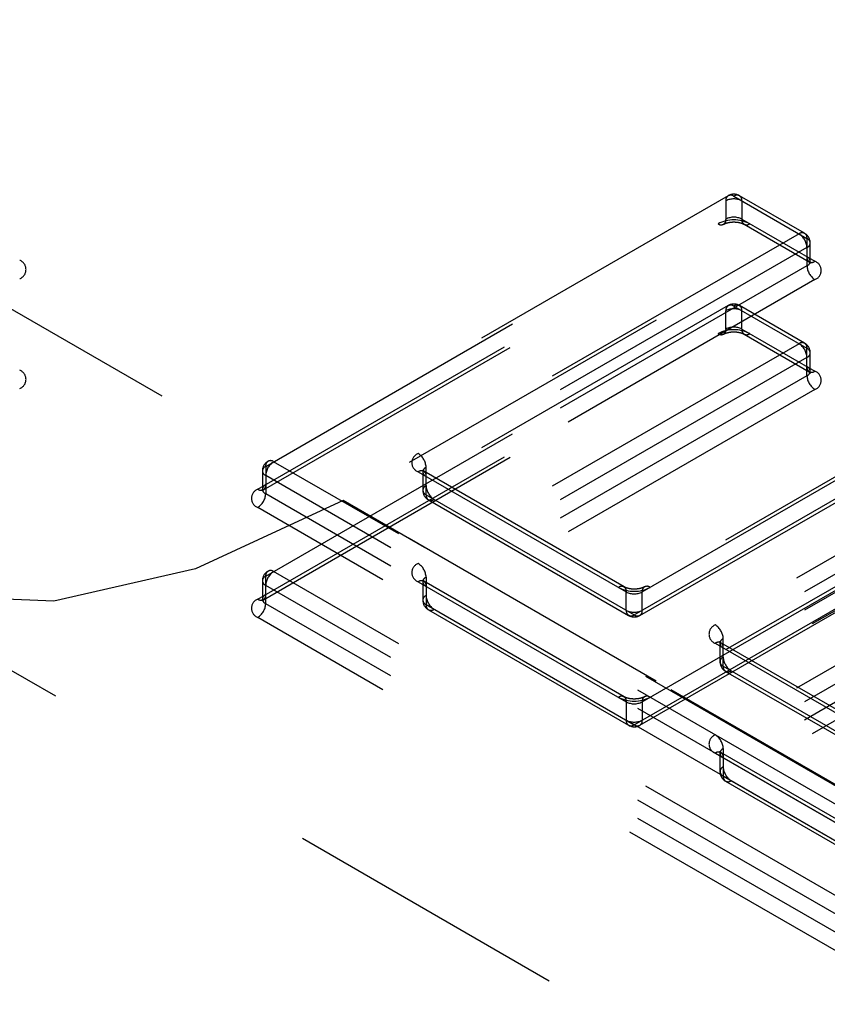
# Model space of a CAD drawing. Header units: inches. Extents: x 1907 to 2452, y -210 to -54.
# Tile 359 of 656: x 1990.518 to 1990.801, y -188.758 to -188.412. Entities that reach past the tile are written whole.
import ezdxf

# ---------------------------------------------------------------- set-up
doc = ezdxf.new("R2010")
doc.units = ezdxf.units.IN
doc.header["$LTSCALE"] = 0.5
doc.header["$MEASUREMENT"] = 0
doc.linetypes.add('HIDDEN', pattern=[0.22499999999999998, 0.15, -0.075])
doc.layers.add('SID-M-H', color=4, linetype='HIDDEN')

msp = doc.modelspace()

# ---------------------------------------------------------------- linework, layer by layer
at = {"layer": 'SID-M-H'}
for p, q in [((1991.780342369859, -187.9176182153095), (1990.631293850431, -188.5809498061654)), ((1991.780342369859, -189.2442316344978), (1990.366128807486, -188.4278235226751)), ((1990.604150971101, -188.568916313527), (1990.768400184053, -188.4740967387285)), ((1990.766431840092, -188.4739018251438), (1990.604966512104, -188.5671137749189)), ((1990.768400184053, -188.4740967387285), (1990.79404746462, -188.4889031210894)), ((1990.793231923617, -188.4871005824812), (1990.770368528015, -188.4739018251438)), ((1990.765616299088, -188.475704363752), (1990.765616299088, -188.4821338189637)), ((1990.771184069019, -188.475704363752), (1990.771184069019, -188.4821338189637)), ((1990.601367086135, -188.5769533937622), (1990.765616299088, -188.4821338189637)), ((1990.603335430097, -188.5771483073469), (1990.764800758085, -188.4839363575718)), ((1990.771184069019, -188.4821338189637), (1990.796831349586, -188.4969402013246)), ((1990.771999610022, -188.4839363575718), (1990.794863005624, -188.4971351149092)), ((1990.791263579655, -188.4872954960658), (1990.657637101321, -188.5644364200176)), ((1990.79404746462, -188.4889031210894), (1990.79404746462, -188.4985467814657)), ((1990.795200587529, -188.4969396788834), (1990.795200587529, -188.4905102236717)), ((1990.79404746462, -188.492117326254), (1990.660420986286, -188.5692582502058)), ((1990.79404746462, -188.4985467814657), (1990.660420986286, -188.5756877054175)), ((1990.796831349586, -188.5033686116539), (1990.663204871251, -188.5805095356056)), ((1990.604150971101, -188.6074930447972), (1990.768400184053, -188.5126734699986)), ((1990.766431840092, -188.512478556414), (1990.604966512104, -188.6056905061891)), ((1990.765616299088, -188.5207105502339), (1990.765616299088, -188.5142810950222)), ((1990.768400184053, -188.5126734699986), (1990.79404746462, -188.5274798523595)), ((1990.793231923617, -188.5256773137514), (1990.770368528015, -188.512478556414)), ((1990.771184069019, -188.5207105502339), (1990.771184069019, -188.5142810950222)), ((1990.601367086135, -188.6155301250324), (1990.765616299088, -188.5207105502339)), ((1990.603335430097, -188.6157250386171), (1990.764800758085, -188.522513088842)), ((1990.771184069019, -188.5207105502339), (1990.796831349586, -188.5355169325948)), ((1990.771999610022, -188.522513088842), (1990.794863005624, -188.5357118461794)), ((1990.791263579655, -188.525872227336), (1990.657637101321, -188.6030131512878)), ((1990.79404746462, -188.5371235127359), (1990.79404746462, -188.5274798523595)), ((1990.795200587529, -188.5355164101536), (1990.795200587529, -188.5290869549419)), ((1990.79404746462, -188.5306940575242), (1990.660420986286, -188.6078349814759)), ((1990.79404746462, -188.5371235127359), (1990.660420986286, -188.6142644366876)), ((1990.796831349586, -188.5419453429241), (1990.663204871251, -188.6190862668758)), ((1990.736237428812, -188.6130261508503), (1990.854088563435, -188.5449916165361)), ((1990.852120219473, -188.5447967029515), (1990.737052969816, -188.6112236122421)), ((1990.733453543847, -188.6210632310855), (1990.85130467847, -188.5530286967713)), ((1990.735421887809, -188.6212581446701), (1990.850489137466, -188.5548312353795)), ((1990.876951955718, -188.5581903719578), (1990.761884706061, -188.6246172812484)), ((1990.879735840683, -188.563012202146), (1990.764668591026, -188.6294391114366)), ((1990.824077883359, -188.6926626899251), (1990.606934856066, -188.5673086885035)), ((1990.602997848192, -188.5705234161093), (1990.602997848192, -188.5769528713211)), ((1990.604150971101, -188.568916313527), (1990.604150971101, -188.5785599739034)), ((1990.657637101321, -188.5708648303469), (1990.730669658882, -188.6130261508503)), ((1990.659267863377, -188.5708653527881), (1990.659267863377, -188.5772948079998)), ((1990.729854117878, -188.6112236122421), (1990.659605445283, -188.5706699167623)), ((1990.660420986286, -188.5789019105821), (1990.660420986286, -188.5692582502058)), ((1990.879735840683, -188.5694416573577), (1990.764668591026, -188.6358685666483)), ((1990.821293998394, -188.6974845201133), (1990.604150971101, -188.5721305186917)), ((1990.882519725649, -188.5742634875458), (1990.767452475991, -188.6406903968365)), ((1990.631293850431, -188.5809498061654), (1990.579562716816, -188.6049299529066)), ((1990.821293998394, -188.703913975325), (1990.604150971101, -188.5785599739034)), ((1992.045507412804, -189.3973579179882), (1990.631293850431, -188.5809498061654)), ((1990.660420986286, -188.5789019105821), (1990.733453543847, -188.6210632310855)), ((1990.661236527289, -188.5807044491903), (1990.731485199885, -188.6212581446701)), ((1990.818510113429, -188.7087358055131), (1990.601367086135, -188.5833818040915)), ((1990.736237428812, -188.6516028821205), (1990.854088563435, -188.5835683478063)), ((1990.852120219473, -188.5833734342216), (1990.737052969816, -188.6498003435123)), ((1990.733453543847, -188.6596399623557), (1990.85130467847, -188.5916054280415)), ((1990.735421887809, -188.6598348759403), (1990.850489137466, -188.5934079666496)), ((1990.876951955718, -188.596767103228), (1990.761884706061, -188.6631940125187)), ((1990.443809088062, -188.5995153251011), (1991.858022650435, -189.4159234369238)), ((1990.879735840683, -188.6015889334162), (1990.764668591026, -188.6680158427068)), ((1990.579562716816, -188.6049299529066), (1990.529819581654, -188.6162213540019)), ((1990.604150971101, -188.6171367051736), (1990.604150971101, -188.6074930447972)), ((1990.824077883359, -188.7312394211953), (1990.606934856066, -188.6058854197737)), ((1990.660420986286, -188.6078349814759), (1990.660420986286, -188.6174786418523)), ((1990.879735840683, -188.6080183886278), (1990.764668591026, -188.6744452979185)), ((1990.602997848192, -188.6091001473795), (1990.602997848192, -188.6155296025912)), ((1990.821293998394, -188.7360612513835), (1990.604150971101, -188.6107072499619)), ((1990.657637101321, -188.6094415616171), (1990.730669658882, -188.6516028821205)), ((1990.659267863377, -188.6094420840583), (1990.659267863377, -188.61587153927)), ((1990.729854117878, -188.6498003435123), (1990.659605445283, -188.6092466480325)), ((1990.529819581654, -188.6162213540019), (1990.483976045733, -188.6143900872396)), ((1990.730669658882, -188.619455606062), (1990.730669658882, -188.6130261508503)), ((1990.736237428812, -188.619455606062), (1990.736237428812, -188.6130261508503)), ((1990.882519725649, -188.612840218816), (1990.767452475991, -188.6792671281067)), ((1990.821293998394, -188.7424907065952), (1990.604150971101, -188.6171367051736)), ((1990.660420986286, -188.6174786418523), (1990.733453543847, -188.6596399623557)), ((1990.661236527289, -188.6192811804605), (1990.731485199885, -188.6598348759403)), ((1990.818510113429, -188.7473125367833), (1990.601367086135, -188.6219585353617)), ((1990.764668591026, -188.639082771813), (1990.764668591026, -188.6294391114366)), ((1990.761884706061, -188.6310456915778), (1990.820701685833, -188.6650005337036)), ((1990.763515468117, -188.631046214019), (1990.763515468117, -188.6374756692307)), ((1990.81988614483, -188.6631979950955), (1990.763853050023, -188.6308507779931)), ((1990.764668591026, -188.639082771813), (1990.823485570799, -188.6730376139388)), ((1990.76548413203, -188.6408853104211), (1990.821517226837, -188.6732325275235)), ((1990.730669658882, -188.6516028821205), (1990.730669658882, -188.6580323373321)), ((1990.736237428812, -188.6516028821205), (1990.736237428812, -188.6580323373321)), ((1990.761884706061, -188.669622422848), (1990.820701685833, -188.7035772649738)), ((1990.763515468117, -188.6696229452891), (1990.763515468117, -188.6760524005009)), ((1990.81988614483, -188.7017747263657), (1990.763853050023, -188.6694275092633)), ((1990.764668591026, -188.6680158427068), (1990.764668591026, -188.6776595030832)), ((1990.764668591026, -188.6776595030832), (1990.823485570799, -188.711614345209)), ((1990.76548413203, -188.6794620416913), (1990.821517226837, -188.7118092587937))]:
    msp.add_line(p, q, dxfattribs=at)
for centre, radius, start, end in [((1990.767313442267, -188.4754290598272), 0.001719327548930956, 50.79671476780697, 189.214036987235), ((1990.768400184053, -188.4773114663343), 0.003937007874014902, 60.00268826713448, 119.9973117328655), ((1990.76948692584, -188.4754290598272), 0.001719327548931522, 350.785963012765, 129.2032852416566), ((1990.768400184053, -188.4810772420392), 0.006051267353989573, 62.6096722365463, 117.3903277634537), ((1990.763919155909, -188.4824091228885), 0.001719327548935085, 230.7967147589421, 9.214036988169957), ((1990.768400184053, -188.4944872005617), 0.01210253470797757, 62.6096722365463, 117.3903277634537), ((1990.768400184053, -188.4875066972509), 0.006051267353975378, 62.6096722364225, 117.3903277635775), ((1990.772881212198, -188.4824091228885), 0.001719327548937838, 170.7859630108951, 309.2032852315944), ((1990.792350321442, -188.4886278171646), 0.001719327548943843, 350.7859630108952, 129.2032852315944), ((1990.788003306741, -188.4923923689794), 0.006050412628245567, 2.605478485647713, 57.39452166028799), ((1990.791263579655, -188.4905102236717), 0.00393700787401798, 0, 60.00268826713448), ((1990.793437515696, -188.4905102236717), 0.001718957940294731, 290.7834208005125, 69.21657919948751), ((1990.516630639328, -188.4998124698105), 0.003437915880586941, 290.7834208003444, 69.21657919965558), ((1990.795744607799, -188.4956078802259), 0.001719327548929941, 170.785963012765, 309.2032852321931), ((1990.793437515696, -188.4969396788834), 0.001718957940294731, 290.7834208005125, 69.21657919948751), ((1990.795611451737, -188.5001544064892), 0.003437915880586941, 290.7834208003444, 69.21657919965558), ((1990.8000916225, -188.4982717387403), 0.006050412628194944, 182.6054784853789, 237.3945216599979), ((1990.767313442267, -188.5140057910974), 0.001719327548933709, 50.79671476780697, 189.21403698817), ((1990.768400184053, -188.5158881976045), 0.00393700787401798, 60.00268826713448, 119.9973117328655), ((1990.76948692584, -188.5140057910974), 0.001719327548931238, 350.785963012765, 129.2032852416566), ((1990.768400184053, -188.5196539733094), 0.006051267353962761, 62.6096722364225, 117.3903277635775), ((1990.763919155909, -188.5209858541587), 0.001719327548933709, 230.7967147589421, 9.214036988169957), ((1990.768400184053, -188.5330639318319), 0.01210253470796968, 62.6096722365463, 117.3903277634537), ((1990.768400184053, -188.5260834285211), 0.006051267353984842, 62.6096722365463, 117.3903277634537), ((1990.772881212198, -188.5209858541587), 0.001719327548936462, 170.7859630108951, 309.2032852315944), ((1990.792350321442, -188.5272045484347), 0.001719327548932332, 350.78596301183, 129.203285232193), ((1990.788003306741, -188.5309691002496), 0.006050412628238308, 2.605478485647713, 57.39452166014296), ((1990.791263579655, -188.5290869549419), 0.003937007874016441, 0, 60.00268826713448), ((1990.793437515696, -188.5290869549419), 0.00171895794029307, 290.7834208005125, 69.21657919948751), ((1990.516630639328, -188.5383892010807), 0.003437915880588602, 290.7834208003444, 69.21657919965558), ((1990.795744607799, -188.534184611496), 0.0017193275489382, 170.7859630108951, 309.2032852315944), ((1990.793437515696, -188.5355164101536), 0.001718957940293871, 290.7834208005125, 69.21657919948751), ((1990.795611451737, -188.5387311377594), 0.003437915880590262, 290.7834208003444, 69.21657919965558), ((1990.8000916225, -188.5368484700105), 0.006050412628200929, 182.6054784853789, 237.3945216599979), ((1990.606934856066, -188.5705234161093), 0.003937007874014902, 119.9973117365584, 180), ((1990.60584811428, -188.5686410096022), 0.00171932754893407, 50.79671475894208, 189.21403698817), ((1990.61019512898, -188.5724055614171), 0.006050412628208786, 122.605478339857, 177.3945215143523), ((1990.65885699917, -188.5676506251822), 0.003437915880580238, 110.7834208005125, 249.2165791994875), ((1990.654376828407, -188.5695332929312), 0.006050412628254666, 2.605478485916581, 57.39452166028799), ((1990.604760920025, -188.5705234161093), 0.00171895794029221, 110.7834208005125, 249.2165791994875), ((1990.658723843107, -188.5721971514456), 0.001719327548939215, 350.7859630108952, 129.2032852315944), ((1990.66103093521, -188.5708653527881), 0.001718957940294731, 110.7834208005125, 249.2165791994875), ((1990.602586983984, -188.5801675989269), 0.00343791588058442, 110.7834207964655, 249.2165792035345), ((1990.602453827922, -188.5756210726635), 0.001719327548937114, 230.7967147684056, 9.214036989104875), ((1990.604760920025, -188.576952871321), 0.001718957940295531, 110.7834208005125, 249.2165791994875), ((1990.663204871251, -188.5772948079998), 0.003937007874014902, 180, 240.0026882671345), ((1990.66103093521, -188.5772948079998), 0.001718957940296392, 110.7834208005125, 249.2165791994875), ((1990.666465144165, -188.575412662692), 0.006050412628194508, 182.6054784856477, 237.3945216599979), ((1990.598106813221, -188.5782849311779), 0.006050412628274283, 302.605478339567, 357.3945215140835), ((1990.662118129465, -188.5791772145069), 0.001719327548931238, 170.785963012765, 309.2032852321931), ((1990.60584811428, -188.6072177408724), 0.001719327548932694, 50.79671475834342, 189.21403698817), ((1990.65885699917, -188.6062273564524), 0.003437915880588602, 110.7834208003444, 249.2165791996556), ((1990.654376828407, -188.6081100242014), 0.006050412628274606, 2.605478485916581, 57.39452166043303), ((1990.606934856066, -188.6091001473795), 0.003937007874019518, 119.9973117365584, 180), ((1990.604760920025, -188.6091001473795), 0.001718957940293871, 110.7834208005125, 249.2165791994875), ((1990.61019512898, -188.6109822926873), 0.00605041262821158, 122.6054783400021, 177.3945215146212), ((1990.658723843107, -188.6107738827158), 0.001719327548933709, 350.78596301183, 129.203285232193), ((1990.66103093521, -188.6094420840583), 0.001718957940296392, 110.7834208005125, 249.2165791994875), ((1990.728972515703, -188.6127508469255), 0.001719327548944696, 350.7859630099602, 129.2032852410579), ((1990.733453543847, -188.6006727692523), 0.01210253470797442, 242.6096722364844, 297.3903277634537), ((1990.737934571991, -188.6127508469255), 0.001719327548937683, 50.79671476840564, 189.2140369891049), ((1990.602586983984, -188.6187443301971), 0.003437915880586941, 110.7834207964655, 249.2165792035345), ((1990.602453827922, -188.6141978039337), 0.001719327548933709, 230.7967147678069, 9.214036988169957), ((1990.604760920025, -188.6155296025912), 0.00171895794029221, 110.7834208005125, 249.2165791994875), ((1990.663204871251, -188.61587153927), 0.003937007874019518, 180, 240.0026882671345), ((1990.66103093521, -188.61587153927), 0.001718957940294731, 110.7834208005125, 249.2165791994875), ((1990.666465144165, -188.6139893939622), 0.006050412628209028, 182.6054784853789, 237.3945216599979), ((1990.733453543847, -188.607653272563), 0.006051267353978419, 242.6096722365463, 297.3903277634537), ((1990.598106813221, -188.6168616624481), 0.00605041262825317, 302.605478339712, 357.3945215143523), ((1990.662118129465, -188.6177539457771), 0.001719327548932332, 170.78596301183, 309.2032852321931), ((1990.732366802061, -188.6197309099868), 0.001719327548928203, 170.785963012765, 309.2032852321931), ((1990.733453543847, -188.6140827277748), 0.006051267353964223, 242.6096722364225, 297.3903277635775), ((1990.733453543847, -188.6178485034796), 0.00393700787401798, 240.0026882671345, 299.9973117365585), ((1990.734540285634, -188.6197309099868), 0.001719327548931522, 230.7967147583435, 9.214036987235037), ((1990.76310460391, -188.6278314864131), 0.003437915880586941, 110.7834207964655, 249.2165792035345), ((1990.758624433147, -188.6297141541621), 0.006050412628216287, 2.605478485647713, 57.39452166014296), ((1990.76527853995, -188.631046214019), 0.001718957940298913, 110.7834207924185, 249.2165792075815), ((1990.762971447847, -188.6323780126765), 0.001719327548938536, 350.7859630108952, 129.2032852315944), ((1990.76527853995, -188.6374756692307), 0.001718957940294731, 110.7834207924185, 249.2165792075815), ((1990.770712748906, -188.6355935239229), 0.00605041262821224, 182.6054784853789, 237.394521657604), ((1990.767452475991, -188.6374756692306), 0.003937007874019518, 180.0000000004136, 240.0026882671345), ((1990.766365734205, -188.6393580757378), 0.001719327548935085, 170.78596301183, 309.2032852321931), ((1990.728972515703, -188.6513275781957), 0.001719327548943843, 350.7859630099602, 129.2032852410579), ((1990.733453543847, -188.6392495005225), 0.0121025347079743, 242.6096722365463, 297.3903277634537), ((1990.737934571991, -188.6513275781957), 0.001719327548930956, 50.79671476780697, 189.214036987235), ((1990.733453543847, -188.6462300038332), 0.006051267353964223, 242.6096722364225, 297.3903277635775), ((1990.732366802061, -188.658307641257), 0.001719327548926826, 170.7859630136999, 309.2032852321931), ((1990.733453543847, -188.6526594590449), 0.006051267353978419, 242.6096722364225, 297.3903277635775), ((1990.733453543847, -188.6564252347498), 0.003937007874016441, 240.0026882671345, 299.9973117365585), ((1990.734540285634, -188.658307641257), 0.001719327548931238, 230.7967147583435, 9.214036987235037), ((1990.76310460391, -188.6664082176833), 0.00343791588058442, 110.7834207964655, 249.2165792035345), ((1990.758624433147, -188.6682908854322), 0.006050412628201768, 2.605478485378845, 57.39452165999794), ((1990.762971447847, -188.6709547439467), 0.001719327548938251, 350.7859630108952, 129.2032852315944), ((1990.76527853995, -188.6696229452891), 0.001718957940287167, 110.7834207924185, 249.2165792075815), ((1990.76527853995, -188.6760524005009), 0.001718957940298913, 110.7834207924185, 249.2165792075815), ((1990.770712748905, -188.6741702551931), 0.006050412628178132, 182.6054784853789, 237.3945216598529), ((1990.767452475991, -188.6760524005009), 0.00393700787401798, 180, 240.0026882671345), ((1990.766365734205, -188.677934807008), 0.001719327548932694, 170.78596301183, 309.2032852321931)]:
    msp.add_arc(centre, radius, start, end, dxfattribs=at)
for points, knots in [([(1990.764800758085, -188.4839363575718), (1990.765071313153, -188.4838009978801), (1990.765616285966, -188.4835283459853), (1990.766931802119, -188.4832066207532), (1990.768465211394, -188.4830884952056), (1990.770004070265, -188.4832261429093), (1990.771264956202, -188.4835621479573), (1990.771768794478, -188.483818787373), (1990.771999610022, -188.4839363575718)], [0, 0, 0, 0, 0.1615469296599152, 0.3254002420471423, 0.504579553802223, 0.6922425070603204, 0.8590118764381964, 1, 1, 1, 1]), ([(1990.794863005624, -188.4971351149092), (1990.79503205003, -188.4972509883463), (1990.795380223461, -188.4974896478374), (1990.795340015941, -188.4975457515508), (1990.795173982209, -188.497143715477), (1990.795214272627, -188.4969888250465), (1990.795221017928, -188.4969628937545)], [0, 0, 0, 0, 0.2776051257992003, 0.5717712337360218, 0.9283072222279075, 1, 1, 1, 1]), ([(1990.764800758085, -188.522513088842), (1990.765071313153, -188.5223777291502), (1990.765616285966, -188.5221050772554), (1990.766931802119, -188.5217833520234), (1990.768465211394, -188.5216652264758), (1990.770004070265, -188.5218028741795), (1990.771264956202, -188.5221388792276), (1990.771768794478, -188.5223955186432), (1990.771999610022, -188.522513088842)], [0, 0, 0, 0, 0.1615469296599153, 0.3254002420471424, 0.504579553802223, 0.6922425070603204, 0.8590118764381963, 0.9999999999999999, 0.9999999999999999, 0.9999999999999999, 0.9999999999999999]), ([(1990.794863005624, -188.5357118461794), (1990.795032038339, -188.5358277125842), (1990.795380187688, -188.5360663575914), (1990.79534018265, -188.536122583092), (1990.795174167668, -188.5357218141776), (1990.795213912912, -188.5355678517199), (1990.795220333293, -188.5355429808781)], [0, 0, 0, 0, 0.2784411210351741, 0.5734930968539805, 0.9311027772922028, 1, 1, 1, 1]), ([(1990.659605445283, -188.5706699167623), (1990.659436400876, -188.5705540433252), (1990.659088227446, -188.570315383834), (1990.659128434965, -188.5702592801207), (1990.659294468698, -188.5706613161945), (1990.65925417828, -188.5708162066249), (1990.659247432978, -188.570842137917)], [0, 0, 0, 0, 0.2776051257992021, 0.5717712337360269, 0.9283072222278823, 0.9999999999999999, 0.9999999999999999, 0.9999999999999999, 0.9999999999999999]), ([(1990.602977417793, -188.5769296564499), (1990.602915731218, -188.5772048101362), (1990.602819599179, -188.5776336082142), (1990.602901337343, -188.57742364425), (1990.603214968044, -188.5772247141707), (1990.603335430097, -188.5771483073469)], [0, 0, 0, 0, 0.5244895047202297, 0.817361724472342, 1, 1, 1, 1]), ([(1990.659605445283, -188.6092466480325), (1990.659436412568, -188.6091307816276), (1990.659088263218, -188.6088921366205), (1990.659128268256, -188.6088359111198), (1990.659294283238, -188.6092366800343), (1990.659254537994, -188.6093906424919), (1990.659248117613, -188.6094155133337)], [0, 0, 0, 0, 0.2784411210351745, 0.5734930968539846, 0.931102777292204, 1, 1, 1, 1]), ([(1990.737052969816, -188.6112236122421), (1990.736782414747, -188.6113589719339), (1990.736237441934, -188.6116316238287), (1990.734921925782, -188.6119533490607), (1990.733388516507, -188.6120714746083), (1990.731849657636, -188.6119338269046), (1990.730588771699, -188.6115978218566), (1990.730084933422, -188.611341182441), (1990.729854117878, -188.6112236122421)], [0, 0, 0, 0, 0.1615469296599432, 0.3254002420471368, 0.5045795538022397, 0.6922425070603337, 0.8590118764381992, 1, 1, 1, 1]), ([(1990.602978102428, -188.6155030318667), (1990.602916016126, -188.6157799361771), (1990.602819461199, -188.6162105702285), (1990.602901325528, -188.616000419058), (1990.603214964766, -188.6158014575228), (1990.603335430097, -188.6157250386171)], [0, 0, 0, 0, 0.5259325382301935, 0.817915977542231, 0.9999999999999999, 0.9999999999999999, 0.9999999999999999, 0.9999999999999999]), ([(1990.763853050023, -188.6308507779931), (1990.763684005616, -188.6307349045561), (1990.763335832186, -188.6304962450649), (1990.763376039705, -188.6304401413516), (1990.763542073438, -188.6308421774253), (1990.76350178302, -188.6309970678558), (1990.763495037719, -188.6310229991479)], [0, 0, 0, 0, 0.2776051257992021, 0.5717712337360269, 0.9283072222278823, 0.9999999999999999, 0.9999999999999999, 0.9999999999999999, 0.9999999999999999]), ([(1990.737052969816, -188.6498003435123), (1990.736782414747, -188.6499357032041), (1990.736237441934, -188.6502083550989), (1990.734921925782, -188.6505300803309), (1990.733388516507, -188.6506482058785), (1990.731849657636, -188.6505105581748), (1990.730588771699, -188.6501745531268), (1990.730084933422, -188.6499179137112), (1990.729854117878, -188.6498003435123)], [0, 0, 0, 0, 0.1615469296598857, 0.3254002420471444, 0.5045795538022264, 0.6922425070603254, 0.8590118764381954, 1, 1, 1, 1]), ([(1990.763853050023, -188.6694275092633), (1990.763684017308, -188.6693116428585), (1990.763335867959, -188.6690729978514), (1990.763375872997, -188.6690167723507), (1990.763541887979, -188.6694175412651), (1990.763502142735, -188.6695715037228), (1990.763495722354, -188.6695963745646)], [0, 0, 0, 0, 0.2784411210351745, 0.5734930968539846, 0.931102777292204, 1, 1, 1, 1])]:
    msp.add_open_spline(points, degree=3, knots=knots, dxfattribs=at)

doc.saveas('drawing.dxf')
